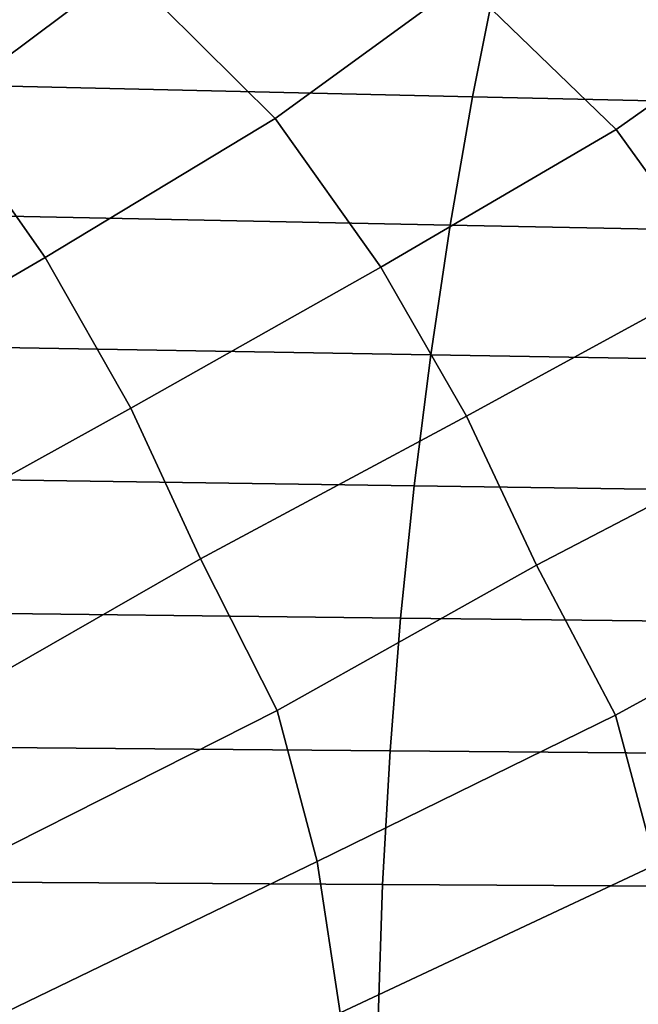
# Model space of a CAD drawing. Header units: metres. Extents: x -240 to 45, y -77 to 27.
# Tile 554 of 656: x -165.3 to -162.95, y 0.56 to 4.3. Entities that reach past the tile are written whole.
import ezdxf

# ---------------------------------------------------------------- set-up
doc = ezdxf.new("R2010")
doc.units = ezdxf.units.M
doc.layers.add('solid_102011X2', color=7, linetype='CONTINUOUS')

msp = doc.modelspace()

# ---------------------------------------------------------------- linework, layer by layer
at = {"layer": 'solid_102011X2'}
for points in [[(-165.602661, 3.97195, 319.546478), (-166.165451, 4.545533, 319.150604), (-165.493622, 5.062559, 320.209137), (-164.898529, 4.497164, 320.600403)], [(-164.326248, 3.929423, 320.9953), (-164.898529, 4.497164, 320.600403), (-164.207657, 5.008335, 321.650513), (-163.611328, 4.44901, 322.031494)], [(-163.029266, 3.887098, 322.425262), (-163.611328, 4.44901, 322.031494), (-162.901169, 4.954382, 323.073059), (-162.303604, 4.401108, 323.443909)], [(-163.479736, 4.49335, 355.456573), (-165.407898, 4.542689, 354.241058), (-165.506805, 4.055686, 354.377167), (-163.575729, 4.011639, 355.59259)], [(-165.201035, 3.4007, 319.788086), (-165.602661, 3.97195, 319.546478), (-164.898529, 4.497164, 320.600403), (-164.326248, 3.929423, 320.9953)], [(-161.53804, 4.444829, 356.646271), (-163.479736, 4.49335, 355.456573), (-163.575729, 4.011639, 355.59259), (-161.631134, 3.968323, 356.782166)], [(-163.924164, 3.364295, 321.230133), (-164.326248, 3.929423, 320.9953), (-163.611328, 4.44901, 322.031494), (-163.029266, 3.887098, 322.425262)], [(-162.62674, 3.328068, 322.653442), (-163.029266, 3.887098, 322.425262), (-162.303604, 4.401108, 323.443909), (-161.711517, 3.845006, 323.836456)], [(-163.575729, 4.011639, 355.59259), (-165.506805, 4.055686, 354.377167), (-165.594437, 3.562434, 354.497803), (-163.660767, 3.523747, 355.713104)], [(-161.631134, 3.968323, 356.782166), (-163.575729, 4.011639, 355.59259), (-163.660767, 3.523747, 355.713104), (-161.713638, 3.485703, 356.902588)], [(-166.131958, 2.858924, 318.520203), (-166.457581, 3.437254, 318.32724), (-165.602661, 3.97195, 319.546478), (-165.201035, 3.4007, 319.788086)], [(-164.875168, 2.828521, 319.975555), (-165.201035, 3.4007, 319.788086), (-164.326248, 3.929423, 320.9953), (-163.924164, 3.364295, 321.230133)], [(-163.598053, 2.798246, 321.412201), (-163.924164, 3.364295, 321.230133), (-163.029266, 3.887098, 322.425262), (-162.62674, 3.328068, 322.653442)], [(-163.660767, 3.523747, 355.713104), (-165.594437, 3.562434, 354.497803), (-165.67067, 3.063697, 354.602692), (-163.734756, 3.030428, 355.817932)], [(-161.713638, 3.485703, 356.902588), (-163.660767, 3.523747, 355.713104), (-163.734756, 3.030428, 355.817932), (-161.785385, 2.997712, 357.007324)], [(-165.866562, 2.279384, 318.676483), (-166.131958, 2.858924, 318.520203), (-165.201035, 3.4007, 319.788086), (-164.875168, 2.828521, 319.975555)], [(-164.609573, 2.255145, 320.127411), (-164.875168, 2.828521, 319.975555), (-163.924164, 3.364295, 321.230133), (-163.598053, 2.798246, 321.412201)], [(-163.332245, 2.23101, 321.559692), (-163.598053, 2.798246, 321.412201), (-162.62674, 3.328068, 322.653442), (-162.300369, 2.768122, 322.8302)], [(-163.734756, 3.030428, 355.817932), (-165.67067, 3.063697, 354.602692), (-165.735367, 2.560238, 354.691742), (-163.797531, 2.532437, 355.906891)], [(-161.785385, 2.997712, 357.007324), (-163.734756, 3.030428, 355.817932), (-163.797531, 2.532437, 355.906891), (-161.846283, 2.505099, 357.096191)], [(-165.583893, 1.697762, 318.887085), (-165.866562, 2.279384, 318.676483), (-164.875168, 2.828521, 319.975555), (-164.609573, 2.255145, 320.127411)], [(-164.318008, 1.679595, 320.341919), (-164.609573, 2.255145, 320.127411), (-163.598053, 2.798246, 321.412201), (-163.332245, 2.23101, 321.559692)], [(-163.03154, 1.661509, 321.777893), (-163.332245, 2.23101, 321.559692), (-162.300369, 2.768122, 322.8302), (-162.034378, 2.206999, 322.973328)], [(-163.797531, 2.532437, 355.906891), (-165.735367, 2.560238, 354.691742), (-165.788437, 2.052835, 354.764771), (-163.849045, 2.030545, 355.979858)], [(-161.846283, 2.505099, 357.096191), (-163.797531, 2.532437, 355.906891), (-163.849045, 2.030545, 355.979858), (-161.89624, 2.008626, 357.169098)], [(-165.433044, 1.116876, 318.978271), (-165.583893, 1.697762, 318.887085), (-164.609573, 2.255145, 320.127411), (-164.318008, 1.679595, 320.341919)], [(-164.166992, 1.104925, 320.430542), (-164.318008, 1.679595, 320.341919), (-163.332245, 2.23101, 321.559692), (-163.03154, 1.661509, 321.777893)], [(-162.880356, 1.093028, 321.864014), (-163.03154, 1.661509, 321.777893), (-162.034378, 2.206999, 322.973328), (-161.724258, 1.643518, 323.195099)], [(-163.849045, 2.030545, 355.979858), (-165.788437, 2.052835, 354.764771), (-165.829788, 1.542271, 354.821686), (-163.889175, 1.525525, 356.036743)], [(-161.89624, 2.008626, 357.169098), (-163.849045, 2.030545, 355.979858), (-163.889175, 1.525525, 356.036743), (-161.935165, 1.509058, 357.225952)], [(-164.318008, 1.679595, 320.341919), (-164.166992, 1.104925, 320.430542), (-165.345108, 0.53559, 319.030975), (-165.433044, 1.116876, 318.978271)], [(-163.03154, 1.661509, 321.777893), (-162.880356, 1.093028, 321.864014), (-164.078964, 0.529859, 320.48175), (-164.166992, 1.104925, 320.430542)], [(-163.889175, 1.525525, 356.036743), (-165.829788, 1.542271, 354.821686), (-165.85936, 1.02933, 354.862396), (-163.917877, 1.018154, 356.077423)], [(-161.935165, 1.509058, 357.225952), (-163.889175, 1.525525, 356.036743), (-163.917877, 1.018154, 356.077423), (-161.963013, 1.007164, 357.266571)], [(-164.166992, 1.104925, 320.430542), (-164.078964, 0.529859, 320.48175), (-164.803818, 0, 319.641724), (-165.345108, 0.53559, 319.030975)], [(-162.880356, 1.093028, 321.864014), (-162.792252, 0.524155, 321.913757), (-163.880402, 0, 320.691132), (-164.078964, 0.529859, 320.48175)], [(-163.917877, 1.018154, 356.077423), (-165.85936, 1.02933, 354.862396), (-165.877136, 0.514804, 354.886841), (-163.93512, 0.509214, 356.101837)], [(-161.963013, 1.007164, 357.266571), (-163.917877, 1.018154, 356.077423), (-163.93512, 0.509214, 356.101837), (-161.979736, 0.503718, 357.290985)]]:
    msp.add_3dface(points, dxfattribs=at)

doc.saveas('drawing.dxf')
